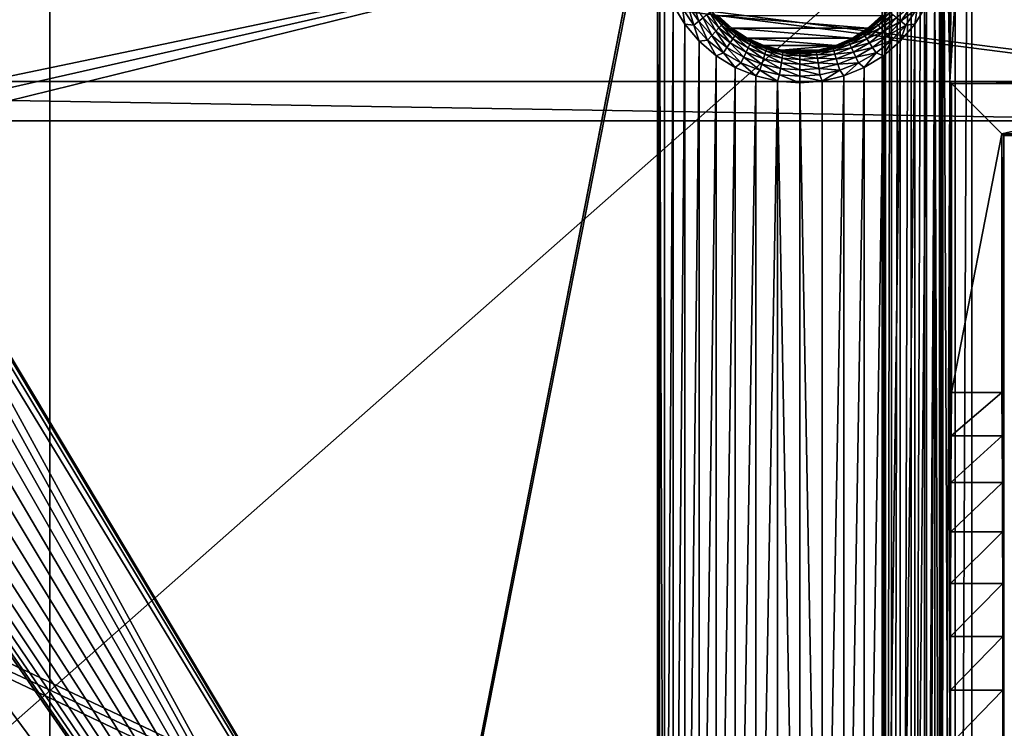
# Model space of a CAD drawing. Header units: metres. Extents: x -205 to 205, y -104 to 104.
# Tile 1023 of 1056: x -1 to 32, y -1 to 22. Entities that reach past the tile are written whole.
import ezdxf

# ---------------------------------------------------------------- set-up
doc = ezdxf.new("R2010")
doc.units = ezdxf.units.M
doc.layers.add('solid_01_2-CONSUMER_EHM_BOX_SW0001', color=7, linetype='CONTINUOUS')

msp = doc.modelspace()

# ---------------------------------------------------------------- linework, layer by layer
at = {"layer": 'solid_01_2-CONSUMER_EHM_BOX_SW0001'}
for points in [[(-200.010849, -74.958488), (-200.010773, 75.041512), (-0.010778, 75.04142)], [(-0.010849, -74.95858), (-200.010849, -74.958488), (-0.010778, 75.04142)], [(27.853924, 67.360435), (-0.010849, -74.95858), (-0.010778, 75.04142)], [(27.853924, 67.360435), (27.752735, 66.82019), (-0.010849, -74.95858)], [(27.752735, 66.82019), (27.752735, 66.262619), (-0.010849, -74.95858)], [(27.752672, -66.17981), (-0.010849, -74.95858), (27.752735, 66.262619)], [(27.752672, -66.17981), (27.752735, 66.262619), (27.853924, 65.722374)], [(27.853861, -65.639565), (27.752672, -66.17981), (27.853924, 65.722374)], [(27.853861, -65.639565), (27.853924, 65.722374), (28.054935, 65.202545)], [(28.054873, -65.119736), (27.853861, -65.639565), (28.054935, 65.202545)], [(28.054873, -65.119736), (28.054935, 65.202545), (28.344984, 64.735176)], [(28.344923, -64.652359), (28.054873, -65.119736), (28.344984, 64.735176)], [(28.344923, -64.652359), (28.344984, 64.735176), (28.7195, 64.323372)], [(28.719439, -64.240562), (28.344923, -64.652359), (28.7195, 64.323372)], [(28.719439, -64.240562), (28.7195, 64.323372), (29.159649, 63.992062)], [(29.15959, -63.909252), (28.719439, -64.240562), (29.159649, 63.992062)], [(29.15959, -63.909252), (29.159649, 63.992062), (29.656477, 63.74366)], [(29.656416, -63.660851), (29.15959, -63.909252), (29.656477, 63.74366)], [(29.656416, -63.660851), (29.656477, 63.74366), (30.180592, 63.594833)], [(30.180532, -63.51202), (29.656416, -63.660851), (30.180592, 63.594833)], [(30.180532, -63.51202), (30.180592, 63.594833), (30.739216, 63.541405)], [(30.739157, -63.458595), (30.180532, -63.51202), (30.739216, 63.541405)], [(30.739157, -63.458595), (30.739216, 63.541405), (34.739216, 63.541405)], [(30.739157, -63.458595), (34.739216, 63.541405), (34.739155, -63.458595)], [(-42.500065, -37.458561, 108.5), (42.499969, 37.541401, 108.5), (-42.500031, 37.541439, 108.5)], [(-42.500065, -37.458561, 108.5), (42.499935, -37.458599, 108.5), (42.499969, 37.541401, 108.5)], [(29.74127, 25.041218, 6), (29.761179, -33.947803, 6), (29.765892, 34.018085, 6)], [(29.761179, -33.947803, 6), (29.999941, -20.258595, 6), (29.765892, 34.018085, 6)], [(29.99996, 20.341406, 6), (30.196718, 33.079628, 6), (29.765892, 34.018085, 6)], [(29.999941, -20.258595, 6), (29.99996, 20.341406, 6), (29.765892, 34.018085, 6)], [(29.99996, 20.341406, 6), (30.755041, 32.21582, 6), (30.196718, 33.079628, 6)], [(29.99996, 20.341406, 6), (38.999962, 20.3414, 6), (30.755041, 32.21582, 6)], [(38.999962, 20.3414, 6), (31.422503, 31.44883, 6), (30.755041, 32.21582, 6)], [(38.999962, 20.3414, 6), (32.189396, 30.785206, 6), (31.422503, 31.44883, 6)], [(40.597931, 20.343096, 63.099998), (-40.598007, 30.59902, 63.099998), (40.597939, 30.598822, 63.099998)], [(-40.598007, 30.59902, 63.099998), (39.498264, 20.343096, 63.099998), (-39.498344, 20.343134, 63.099998)], [(40.597931, 20.343096, 63.099998), (39.498264, 20.343096, 63.099998), (-40.598007, 30.59902, 63.099998)], [(-6.470533, 19.459929, 6), (20.258656, 25.041597, 6), (-20.300035, 30.04143, 6)], [(-20.25873, 25.041243, 6), (-20.258753, -24.958757, 6), (20.299936, -29.95859, 6)], [(-11.234161, 15.462605, 6), (-20.25873, 25.041243, 6), (20.299936, -29.95859, 6)], [(-6.470533, 19.459929, 6), (-6.081382, 19.070736, 6), (20.258656, 25.041597, 6)], [(-6.081382, 19.070736, 6), (-5.76592, 18.620243, 6), (20.258656, 25.041597, 6)], [(-5.76592, 18.620243, 6), (20.258633, -24.958403, 6), (20.258656, 25.041597, 6)], [(20.258656, 25.041597, 6), (20.258633, -24.958403, 6), (20.317039, -24.216675, 6)], [(20.317003, 24.299864, 6), (20.258656, 25.041597, 6), (20.317039, -24.216675, 6)], [(29.74127, 25.041218, 6), (29.682863, 24.29949, 6), (29.741247, -24.958782, 6)], [(29.74127, 25.041218, 6), (29.741247, -24.958782, 6), (29.761179, -33.947803, 6)], [(20.317003, 24.299864, 6), (20.317039, -24.216675, 6), (20.490763, -23.493216, 6)], [(20.490669, 23.576391, 6), (20.317003, 24.299864, 6), (20.490763, -23.493216, 6)], [(29.682863, 24.29949, 6), (29.509138, 23.576031, 6), (29.682899, -24.217049, 6)], [(29.682863, 24.29949, 6), (29.682899, -24.217049, 6), (29.741247, -24.958782, 6)], [(20.775377, 22.888994, 6), (20.490669, 23.576391, 6), (20.490763, -23.493216, 6)], [(29.509138, 23.576031, 6), (29.224377, 22.888657, 6), (29.224525, -22.806179, 6)], [(29.509138, 23.576031, 6), (29.224525, -22.806179, 6), (29.509232, -23.493576, 6)], [(29.509138, 23.576031, 6), (29.509232, -23.493576, 6), (29.682899, -24.217049, 6)], [(20.775377, 22.888994, 6), (20.490763, -23.493216, 6), (20.775526, -22.805841, 6)], [(21.164114, 22.254604, 6), (20.775377, 22.888994, 6), (20.775526, -22.805841, 6)], [(21.084579, 22.780863, 6.024549), (20.775377, 22.888994, 6), (21.164114, 22.254604, 6)], [(21.266975, 22.886169, 6.097567), (21.084579, 22.780863, 6.024549), (21.465227, 22.222553, 6.024549)], [(21.465227, 22.222553, 6.024549), (21.084579, 22.780863, 6.024549), (21.164114, 22.254604, 6)], [(21.266975, 22.886169, 6.097567), (21.629892, 22.353868, 6.097567), (21.430834, 22.980772, 6.215427)], [(21.266975, 22.886169, 6.097567), (21.465227, 22.222553, 6.024549), (21.629892, 22.353868, 6.097567)], [(21.629892, 22.353868, 6.097567), (21.777819, 22.471836, 6.215427), (21.430834, 22.980772, 6.215427)], [(21.995256, 22.645237, 6.560308), (22.385948, 22.224171, 6.560308), (22.053963, 22.692053, 6.770193)], [(22.053963, 22.692053, 6.770193), (22.437019, 22.279215, 6.770193), (22.247351, 22.507475, 6.991273)], [(22.385948, 22.224171, 6.560308), (22.437019, 22.279215, 6.770193), (22.053963, 22.692053, 6.770193)], [(27.562904, 22.279211, 6.770193), (27.945961, 22.692049, 6.770193), (27.752558, 22.507456, 6.991273)], [(28.004667, 22.645233, 6.560308), (27.945961, 22.692049, 6.770193), (27.562904, 22.279211, 6.770193)], [(28.370031, 22.353865, 6.097567), (28.732948, 22.886166, 6.097567), (28.222105, 22.471832, 6.215427)], [(28.370031, 22.353865, 6.097567), (28.915344, 22.780859, 6.024549), (28.732948, 22.886166, 6.097567)], [(28.370031, 22.353865, 6.097567), (28.534695, 22.222549, 6.024549), (28.915344, 22.780859, 6.024549)], [(28.915344, 22.780859, 6.024549), (28.534695, 22.222549, 6.024549), (28.835588, 22.254297, 6)], [(29.224377, 22.888657, 6), (28.835588, 22.254297, 6), (28.835787, -22.171789, 6)], [(28.915344, 22.780859, 6.024549), (28.835588, 22.254297, 6), (29.224377, 22.888657, 6)], [(29.224377, 22.888657, 6), (28.835787, -22.171789, 6), (29.224525, -22.806179, 6)], [(21.629892, 22.353868, 6.097567), (21.465227, 22.222553, 6.024549), (21.924837, 21.727213, 6.024549)], [(21.629892, 22.353868, 6.097567), (22.06809, 21.881603, 6.097567), (21.777819, 22.471836, 6.215427)], [(21.629892, 22.353868, 6.097567), (21.924837, 21.727213, 6.024549), (22.06809, 21.881603, 6.097567)], [(21.777819, 22.471836, 6.215427), (22.196783, 22.0203, 6.215427), (21.901659, 22.570595, 6.372272)], [(22.06809, 21.881603, 6.097567), (22.196783, 22.0203, 6.215427), (21.777819, 22.471836, 6.215427)], [(21.901659, 22.570595, 6.372272), (22.30452, 22.136414, 6.372272), (21.995256, 22.645237, 6.560308)], [(22.196783, 22.0203, 6.215427), (22.30452, 22.136414, 6.372272), (21.901659, 22.570595, 6.372272)], [(22.30452, 22.136414, 6.372272), (22.385948, 22.224171, 6.560308), (21.995256, 22.645237, 6.560308)], [(22.247351, 22.507475, 6.991273), (22.701963, 22.08897, 6.991273), (22.279686, 22.536886, 12)], [(22.437019, 22.279215, 6.770193), (22.701963, 22.08897, 6.991273), (22.247351, 22.507475, 6.991273)], [(27.271196, 22.123526, 12), (27.720341, 22.536995, 12), (22.279686, 22.536886, 12)], [(27.271196, 22.123526, 12), (22.279686, 22.536886, 12), (22.72879, 22.12348, 12)], [(22.701963, 22.08897, 6.991273), (22.72879, 22.12348, 12), (22.279686, 22.536886, 12)], [(27.752558, 22.507456, 6.991273), (27.720341, 22.536995, 12), (27.271196, 22.123526, 12)], [(27.752558, 22.507456, 6.991273), (27.271196, 22.123526, 12), (27.297941, 22.088953, 6.991273)], [(27.562904, 22.279211, 6.770193), (27.752558, 22.507456, 6.991273), (27.297941, 22.088953, 6.991273)], [(27.613976, 22.224169, 6.560308), (28.004667, 22.645233, 6.560308), (27.562904, 22.279211, 6.770193)], [(28.098265, 22.570591, 6.372272), (28.004667, 22.645233, 6.560308), (27.613976, 22.224169, 6.560308)], [(27.695404, 22.13641, 6.372272), (28.098265, 22.570591, 6.372272), (27.613976, 22.224169, 6.560308)], [(28.222105, 22.471832, 6.215427), (28.098265, 22.570591, 6.372272), (27.695404, 22.13641, 6.372272)], [(27.803141, 22.020298, 6.215427), (28.222105, 22.471832, 6.215427), (27.695404, 22.13641, 6.372272)], [(28.370031, 22.353865, 6.097567), (28.222105, 22.471832, 6.215427), (27.803141, 22.020298, 6.215427)], [(27.931833, 21.881599, 6.097567), (28.370031, 22.353865, 6.097567), (27.803141, 22.020298, 6.215427)], [(27.931833, 21.881599, 6.097567), (28.534695, 22.222549, 6.024549), (28.370031, 22.353865, 6.097567)], [(21.164114, 22.254604, 6), (20.775526, -22.805841, 6), (21.164314, -22.171482, 6)], [(21.647308, 21.688839, 6), (21.164114, 22.254604, 6), (21.164314, -22.171482, 6)], [(21.465227, 22.222553, 6.024549), (21.164114, 22.254604, 6), (21.647308, 21.688839, 6)], [(21.924837, 21.727213, 6.024549), (21.465227, 22.222553, 6.024549), (21.647308, 21.688839, 6)], [(22.06809, 21.881603, 6.097567), (22.571781, 21.479923, 6.097567), (22.196783, 22.0203, 6.215427)], [(22.196783, 22.0203, 6.215427), (22.678364, 21.636251, 6.215427), (22.30452, 22.136414, 6.372272)], [(22.571781, 21.479923, 6.097567), (22.678364, 21.636251, 6.215427), (22.196783, 22.0203, 6.215427)], [(22.30452, 22.136414, 6.372272), (22.767591, 21.767124, 6.372272), (22.385948, 22.224171, 6.560308)], [(22.678364, 21.636251, 6.215427), (22.767591, 21.767124, 6.372272), (22.30452, 22.136414, 6.372272)], [(22.385948, 22.224171, 6.560308), (22.835032, 21.866039, 6.560308), (22.437019, 22.279215, 6.770193)], [(22.767591, 21.767124, 6.372272), (22.835032, 21.866039, 6.560308), (22.385948, 22.224171, 6.560308)], [(22.437019, 22.279215, 6.770193), (22.877329, 21.92808, 6.770193), (22.701963, 22.08897, 6.991273)], [(22.835032, 21.866039, 6.560308), (22.877329, 21.92808, 6.770193), (22.437019, 22.279215, 6.770193)], [(22.701963, 22.08897, 6.991273), (23.239878, 21.789541, 12), (22.72879, 22.12348, 12)], [(22.701963, 22.08897, 6.991273), (23.219259, 21.750999, 6.991273), (23.239878, 21.789541, 12)], [(22.877329, 21.92808, 6.770193), (23.219259, 21.750999, 6.991273), (22.701963, 22.08897, 6.991273)], [(26.760122, 21.789581, 12), (27.271196, 22.123526, 12), (22.72879, 22.12348, 12)], [(26.760122, 21.789581, 12), (22.72879, 22.12348, 12), (23.239878, 21.789541, 12)], [(27.297941, 22.088953, 6.991273), (27.271196, 22.123526, 12), (26.760122, 21.789581, 12)], [(27.297941, 22.088953, 6.991273), (26.760122, 21.789581, 12), (26.780643, 21.750986, 6.991273)], [(27.122593, 21.928078, 6.770193), (27.297941, 22.088953, 6.991273), (26.780643, 21.750986, 6.991273)], [(27.122593, 21.928078, 6.770193), (27.562904, 22.279211, 6.770193), (27.297941, 22.088953, 6.991273)], [(27.613976, 22.224169, 6.560308), (27.562904, 22.279211, 6.770193), (27.122593, 21.928078, 6.770193)], [(27.164892, 21.866037, 6.560308), (27.613976, 22.224169, 6.560308), (27.122593, 21.928078, 6.770193)], [(27.695404, 22.13641, 6.372272), (27.613976, 22.224169, 6.560308), (27.164892, 21.866037, 6.560308)], [(27.23233, 21.767122, 6.372272), (27.695404, 22.13641, 6.372272), (27.164892, 21.866037, 6.560308)], [(27.803141, 22.020298, 6.215427), (27.695404, 22.13641, 6.372272), (27.23233, 21.767122, 6.372272)], [(27.321558, 21.63625, 6.215427), (27.803141, 22.020298, 6.215427), (27.23233, 21.767122, 6.372272)], [(27.931833, 21.881599, 6.097567), (27.803141, 22.020298, 6.215427), (27.321558, 21.63625, 6.215427)], [(27.931833, 21.881599, 6.097567), (28.075087, 21.727209, 6.024549), (28.534695, 22.222549, 6.024549)], [(28.534695, 22.222549, 6.024549), (28.075087, 21.727209, 6.024549), (28.35235, 21.68857, 6)], [(28.835588, 22.254297, 6), (28.35235, 21.68857, 6), (28.352594, -21.606024, 6)], [(28.534695, 22.222549, 6.024549), (28.35235, 21.68857, 6), (28.835588, 22.254297, 6)], [(28.835588, 22.254297, 6), (28.352594, -21.606024, 6), (28.835787, -22.171789, 6)], [(21.647308, 21.688839, 6), (21.164314, -22.171482, 6), (21.647552, -21.605757, 6)], [(21.924837, 21.727213, 6.024549), (21.647308, 21.688839, 6), (22.213058, 21.205631, 6)], [(22.213058, 21.205631, 6), (21.647308, 21.688839, 6), (21.647552, -21.605757, 6)], [(22.06809, 21.881603, 6.097567), (21.924837, 21.727213, 6.024549), (22.453138, 21.305906, 6.024549)], [(22.453138, 21.305906, 6.024549), (21.924837, 21.727213, 6.024549), (22.213058, 21.205631, 6)], [(22.06809, 21.881603, 6.097567), (22.453138, 21.305906, 6.024549), (22.571781, 21.479923, 6.097567)], [(22.678364, 21.636251, 6.215427), (23.211807, 21.328268, 6.215427), (22.767591, 21.767124, 6.372272)], [(22.767591, 21.767124, 6.372272), (23.280533, 21.470978, 6.372272), (22.835032, 21.866039, 6.560308)], [(23.211807, 21.328268, 6.215427), (23.280533, 21.470978, 6.372272), (22.767591, 21.767124, 6.372272)], [(22.835032, 21.866039, 6.560308), (23.332476, 21.578838, 6.560308), (22.877329, 21.92808, 6.770193)], [(23.280533, 21.470978, 6.372272), (23.332476, 21.578838, 6.560308), (22.835032, 21.866039, 6.560308)], [(22.877329, 21.92808, 6.770193), (23.365055, 21.64649, 6.770193), (23.219259, 21.750999, 6.991273)], [(23.332476, 21.578838, 6.560308), (23.365055, 21.64649, 6.770193), (22.877329, 21.92808, 6.770193)], [(23.219259, 21.750999, 6.991273), (23.785128, 21.502783, 6.991273), (23.239878, 21.789541, 12)], [(23.365055, 21.64649, 6.770193), (23.785128, 21.502783, 6.991273), (23.219259, 21.750999, 6.991273)], [(26.200375, 21.544044, 12), (26.760122, 21.789581, 12), (23.239878, 21.789541, 12)], [(26.200375, 21.544044, 12), (23.239878, 21.789541, 12), (23.799572, 21.544039, 12)], [(23.785128, 21.502783, 6.991273), (23.799572, 21.544039, 12), (23.239878, 21.789541, 12)], [(26.780643, 21.750986, 6.991273), (26.760122, 21.789581, 12), (26.200375, 21.544044, 12)], [(26.780643, 21.750986, 6.991273), (26.200375, 21.544044, 12), (26.214773, 21.502773, 6.991273)], [(26.634869, 21.646488, 6.770193), (26.780643, 21.750986, 6.991273), (26.214773, 21.502773, 6.991273)], [(26.634869, 21.646488, 6.770193), (27.122593, 21.928078, 6.770193), (26.780643, 21.750986, 6.991273)], [(27.164892, 21.866037, 6.560308), (27.122593, 21.928078, 6.770193), (26.634869, 21.646488, 6.770193)], [(26.667446, 21.578836, 6.560308), (27.164892, 21.866037, 6.560308), (26.634869, 21.646488, 6.770193)], [(27.23233, 21.767122, 6.372272), (27.164892, 21.866037, 6.560308), (26.667446, 21.578836, 6.560308)], [(26.719389, 21.470976, 6.372272), (27.23233, 21.767122, 6.372272), (26.667446, 21.578836, 6.560308)], [(27.321558, 21.63625, 6.215427), (27.23233, 21.767122, 6.372272), (26.719389, 21.470976, 6.372272)], [(27.428141, 21.479919, 6.097567), (27.931833, 21.881599, 6.097567), (27.321558, 21.63625, 6.215427)], [(27.428141, 21.479919, 6.097567), (28.075087, 21.727209, 6.024549), (27.931833, 21.881599, 6.097567)], [(27.428141, 21.479919, 6.097567), (27.546783, 21.305902, 6.024549), (28.075087, 21.727209, 6.024549)], [(28.075087, 21.727209, 6.024549), (27.546783, 21.305902, 6.024549), (27.78656, 21.205408, 6)], [(28.075087, 21.727209, 6.024549), (27.78656, 21.205408, 6), (28.35235, 21.68857, 6)], [(28.35235, 21.68857, 6), (27.78656, 21.205408, 6), (27.786844, -21.122816, 6)], [(28.35235, 21.68857, 6), (27.786844, -21.122816, 6), (28.352594, -21.606024, 6)], [(22.571781, 21.479923, 6.097567), (22.453138, 21.305906, 6.024549), (23.038332, 20.968044, 6.024549)], [(22.571781, 21.479923, 6.097567), (23.129713, 21.157799, 6.097567), (22.678364, 21.636251, 6.215427)], [(22.571781, 21.479923, 6.097567), (23.038332, 20.968044, 6.024549), (23.129713, 21.157799, 6.097567)], [(23.129713, 21.157799, 6.097567), (23.211807, 21.328268, 6.215427), (22.678364, 21.636251, 6.215427)], [(23.211807, 21.328268, 6.215427), (23.785194, 21.10323, 6.215427), (23.280533, 21.470978, 6.372272)], [(23.280533, 21.470978, 6.372272), (23.831882, 21.254589, 6.372272), (23.332476, 21.578838, 6.560308)], [(23.785194, 21.10323, 6.215427), (23.831882, 21.254589, 6.372272), (23.280533, 21.470978, 6.372272)], [(23.332476, 21.578838, 6.560308), (23.867168, 21.368986, 6.560308), (23.365055, 21.64649, 6.770193)], [(23.831882, 21.254589, 6.372272), (23.867168, 21.368986, 6.560308), (23.332476, 21.578838, 6.560308)], [(23.365055, 21.64649, 6.770193), (23.889301, 21.440739, 6.770193), (23.785128, 21.502783, 6.991273)], [(23.867168, 21.368986, 6.560308), (23.889301, 21.440739, 6.770193), (23.365055, 21.64649, 6.770193)], [(23.785128, 21.502783, 6.991273), (24.384132, 21.351089, 6.991273), (23.799572, 21.544039, 12)], [(23.889301, 21.440739, 6.770193), (24.384132, 21.351089, 6.991273), (23.785128, 21.502783, 6.991273)], [(26.200375, 21.544044, 12), (23.799572, 21.544039, 12), (24.391176, 21.39423, 12)], [(24.384132, 21.351089, 6.991273), (24.391176, 21.39423, 12), (23.799572, 21.544039, 12)], [(23.831882, 21.254589, 6.372272), (24.409325, 21.122791, 6.372272), (23.867168, 21.368986, 6.560308)], [(23.867168, 21.368986, 6.560308), (24.427168, 21.241171, 6.560308), (23.889301, 21.440739, 6.770193)], [(24.409325, 21.122791, 6.372272), (24.427168, 21.241171, 6.560308), (23.867168, 21.368986, 6.560308)], [(23.889301, 21.440739, 6.770193), (24.438358, 21.315418, 6.770193), (24.384132, 21.351089, 6.991273)], [(24.427168, 21.241171, 6.560308), (24.438358, 21.315418, 6.770193), (23.889301, 21.440739, 6.770193)], [(24.384132, 21.351089, 6.991273), (24.999962, 21.300058, 6.991273), (24.391176, 21.39423, 12)], [(24.999962, 21.273333, 6.770193), (24.999962, 21.300058, 6.991273), (24.384132, 21.351089, 6.991273)], [(24.438358, 21.315418, 6.770193), (24.999962, 21.273333, 6.770193), (24.384132, 21.351089, 6.991273)], [(25.608759, 21.39423, 12), (26.200375, 21.544044, 12), (24.391176, 21.39423, 12)], [(25.608759, 21.39423, 12), (24.391176, 21.39423, 12), (24.999962, 21.343769, 12)], [(24.999962, 21.300058, 6.991273), (24.999962, 21.343769, 12), (24.391176, 21.39423, 12)], [(25.615767, 21.351086, 6.991273), (25.608759, 21.39423, 12), (24.999962, 21.343769, 12)], [(25.615767, 21.351086, 6.991273), (24.999962, 21.343769, 12), (24.999962, 21.300058, 6.991273)], [(25.561563, 21.315418, 6.770193), (25.615767, 21.351086, 6.991273), (24.999962, 21.300058, 6.991273)], [(25.561563, 21.315418, 6.770193), (26.11062, 21.440737, 6.770193), (25.615767, 21.351086, 6.991273)], [(26.132753, 21.368986, 6.560308), (26.11062, 21.440737, 6.770193), (25.561563, 21.315418, 6.770193)], [(25.572754, 21.241169, 6.560308), (26.132753, 21.368986, 6.560308), (25.561563, 21.315418, 6.770193)], [(26.168039, 21.254587, 6.372272), (26.132753, 21.368986, 6.560308), (25.572754, 21.241169, 6.560308)], [(26.214773, 21.502773, 6.991273), (26.200375, 21.544044, 12), (25.608759, 21.39423, 12)], [(26.214773, 21.502773, 6.991273), (25.608759, 21.39423, 12), (25.615767, 21.351086, 6.991273)], [(26.11062, 21.440737, 6.770193), (26.214773, 21.502773, 6.991273), (25.615767, 21.351086, 6.991273)], [(26.11062, 21.440737, 6.770193), (26.634869, 21.646488, 6.770193), (26.214773, 21.502773, 6.991273)], [(26.667446, 21.578836, 6.560308), (26.634869, 21.646488, 6.770193), (26.11062, 21.440737, 6.770193)], [(26.132753, 21.368986, 6.560308), (26.667446, 21.578836, 6.560308), (26.11062, 21.440737, 6.770193)], [(26.719389, 21.470976, 6.372272), (26.667446, 21.578836, 6.560308), (26.132753, 21.368986, 6.560308)], [(26.168039, 21.254587, 6.372272), (26.719389, 21.470976, 6.372272), (26.132753, 21.368986, 6.560308)], [(26.788115, 21.328266, 6.215427), (26.719389, 21.470976, 6.372272), (26.168039, 21.254587, 6.372272)], [(26.788115, 21.328266, 6.215427), (27.321558, 21.63625, 6.215427), (26.719389, 21.470976, 6.372272)], [(27.428141, 21.479919, 6.097567), (27.321558, 21.63625, 6.215427), (26.788115, 21.328266, 6.215427)], [(26.870209, 21.157799, 6.097567), (27.428141, 21.479919, 6.097567), (26.788115, 21.328266, 6.215427)], [(26.870209, 21.157799, 6.097567), (27.546783, 21.305902, 6.024549), (27.428141, 21.479919, 6.097567)], [(22.213058, 21.205631, 6), (21.647552, -21.605757, 6), (22.213341, -21.122593, 6)], [(22.453138, 21.305906, 6.024549), (22.213058, 21.205631, 6), (22.847431, 20.816879, 6)], [(22.847431, 20.816879, 6), (22.213058, 21.205631, 6), (22.213341, -21.122593, 6)], [(23.038332, 20.968044, 6.024549), (22.453138, 21.305906, 6.024549), (22.847431, 20.816879, 6)], [(23.129713, 21.157799, 6.097567), (23.038332, 20.968044, 6.024549), (23.667345, 20.721174, 6.024549)], [(23.129713, 21.157799, 6.097567), (23.729425, 20.92243, 6.097567), (23.211807, 21.328268, 6.215427)], [(23.129713, 21.157799, 6.097567), (23.667345, 20.721174, 6.024549), (23.729425, 20.92243, 6.097567)], [(23.729425, 20.92243, 6.097567), (23.785194, 21.10323, 6.215427), (23.211807, 21.328268, 6.215427)], [(23.729425, 20.92243, 6.097567), (24.357517, 20.779072, 6.097567), (23.785194, 21.10323, 6.215427)], [(23.785194, 21.10323, 6.215427), (24.385717, 20.966164, 6.215427), (23.831882, 21.254589, 6.372272)], [(24.357517, 20.779072, 6.097567), (24.385717, 20.966164, 6.215427), (23.785194, 21.10323, 6.215427)], [(24.385717, 20.966164, 6.215427), (24.409325, 21.122791, 6.372272), (23.831882, 21.254589, 6.372272)], [(24.385717, 20.966164, 6.215427), (24.999962, 20.920132, 6.215427), (24.409325, 21.122791, 6.372272)], [(24.409325, 21.122791, 6.372272), (24.999962, 21.078529, 6.372272), (24.427168, 21.241171, 6.560308)], [(24.999962, 20.920132, 6.215427), (24.999962, 21.078529, 6.372272), (24.409325, 21.122791, 6.372272)], [(24.427168, 21.241171, 6.560308), (24.999962, 21.198246, 6.560308), (24.438358, 21.315418, 6.770193)], [(24.999962, 21.078529, 6.372272), (24.999962, 21.198246, 6.560308), (24.427168, 21.241171, 6.560308)], [(24.999962, 21.198246, 6.560308), (24.999962, 21.273333, 6.770193), (24.438358, 21.315418, 6.770193)], [(25.561563, 21.315418, 6.770193), (24.999962, 21.300058, 6.991273), (24.999962, 21.273333, 6.770193)], [(25.572754, 21.241169, 6.560308), (25.561563, 21.315418, 6.770193), (24.999962, 21.273333, 6.770193)], [(25.572754, 21.241169, 6.560308), (24.999962, 21.273333, 6.770193), (24.999962, 21.198246, 6.560308)], [(25.590597, 21.122791, 6.372272), (25.572754, 21.241169, 6.560308), (24.999962, 21.198246, 6.560308)], [(25.590597, 21.122791, 6.372272), (24.999962, 21.198246, 6.560308), (24.999962, 21.078529, 6.372272)], [(25.614204, 20.966164, 6.215427), (25.590597, 21.122791, 6.372272), (24.999962, 21.078529, 6.372272)], [(25.614204, 20.966164, 6.215427), (24.999962, 21.078529, 6.372272), (24.999962, 20.920132, 6.215427)], [(25.590597, 21.122791, 6.372272), (26.168039, 21.254587, 6.372272), (25.572754, 21.241169, 6.560308)], [(26.214727, 21.10323, 6.215427), (26.168039, 21.254587, 6.372272), (25.590597, 21.122791, 6.372272)], [(25.614204, 20.966164, 6.215427), (26.214727, 21.10323, 6.215427), (25.590597, 21.122791, 6.372272)], [(26.270498, 20.922428, 6.097567), (26.214727, 21.10323, 6.215427), (25.614204, 20.966164, 6.215427)], [(26.214727, 21.10323, 6.215427), (26.788115, 21.328266, 6.215427), (26.168039, 21.254587, 6.372272)], [(26.870209, 21.157799, 6.097567), (26.788115, 21.328266, 6.215427), (26.214727, 21.10323, 6.215427)], [(26.270498, 20.922428, 6.097567), (26.870209, 21.157799, 6.097567), (26.214727, 21.10323, 6.215427)], [(26.270498, 20.922428, 6.097567), (26.96159, 20.968042, 6.024549), (26.870209, 21.157799, 6.097567)], [(26.870209, 21.157799, 6.097567), (26.96159, 20.968042, 6.024549), (27.546783, 21.305902, 6.024549)], [(27.546783, 21.305902, 6.024549), (26.96159, 20.968042, 6.024549), (27.152157, 20.816708, 6)], [(27.546783, 21.305902, 6.024549), (27.152157, 20.816708, 6), (27.78656, 21.205408, 6)], [(27.78656, 21.205408, 6), (27.152157, 20.816708, 6), (27.15247, -20.734064, 6)], [(27.78656, 21.205408, 6), (27.15247, -20.734064, 6), (27.786844, -21.122816, 6)], [(22.847431, 20.816879, 6), (22.213341, -21.122593, 6), (22.847746, -20.733892, 6)], [(23.038332, 20.968044, 6.024549), (22.847431, 20.816879, 6), (23.534807, 20.532156, 6)], [(23.534807, 20.532156, 6), (22.847431, 20.816879, 6), (22.847746, -20.733892, 6)], [(23.667345, 20.721174, 6.024549), (23.038332, 20.968044, 6.024549), (23.534807, 20.532156, 6)], [(23.667345, 20.721174, 6.024549), (23.534807, 20.532156, 6), (24.258265, 20.358469, 6)], [(23.729425, 20.92243, 6.097567), (23.667345, 20.721174, 6.024549), (24.326126, 20.57081, 6.024549)], [(24.326126, 20.57081, 6.024549), (23.667345, 20.721174, 6.024549), (24.258265, 20.358469, 6)], [(23.729425, 20.92243, 6.097567), (24.326126, 20.57081, 6.024549), (24.357517, 20.779072, 6.097567)], [(24.357517, 20.779072, 6.097567), (24.326126, 20.57081, 6.024549), (24.99996, 20.520313, 6.024549)], [(24.357517, 20.779072, 6.097567), (24.99996, 20.730927, 6.097567), (24.385717, 20.966164, 6.215427)], [(24.357517, 20.779072, 6.097567), (24.99996, 20.520313, 6.024549), (24.99996, 20.730927, 6.097567)], [(24.99996, 20.730927, 6.097567), (24.999962, 20.920132, 6.215427), (24.385717, 20.966164, 6.215427)], [(25.642405, 20.779072, 6.097567), (24.999962, 20.920132, 6.215427), (24.99996, 20.730927, 6.097567)], [(25.642405, 20.779072, 6.097567), (24.99996, 20.730927, 6.097567), (25.673796, 20.57081, 6.024549)], [(25.673796, 20.57081, 6.024549), (24.99996, 20.730927, 6.097567), (24.99996, 20.520313, 6.024549)], [(25.642405, 20.779072, 6.097567), (25.614204, 20.966164, 6.215427), (24.999962, 20.920132, 6.215427)], [(25.642405, 20.779072, 6.097567), (26.270498, 20.922428, 6.097567), (25.614204, 20.966164, 6.215427)], [(25.642405, 20.779072, 6.097567), (26.332577, 20.721172, 6.024549), (26.270498, 20.922428, 6.097567)], [(25.642405, 20.779072, 6.097567), (25.673796, 20.57081, 6.024549), (26.332577, 20.721172, 6.024549)], [(26.332577, 20.721172, 6.024549), (25.673796, 20.57081, 6.024549), (25.741314, 20.358414, 6)], [(26.332577, 20.721172, 6.024549), (25.741314, 20.358414, 6), (26.464762, 20.53204, 6)], [(26.270498, 20.922428, 6.097567), (26.332577, 20.721172, 6.024549), (26.96159, 20.968042, 6.024549)], [(26.96159, 20.968042, 6.024549), (26.332577, 20.721172, 6.024549), (26.464762, 20.53204, 6)], [(26.96159, 20.968042, 6.024549), (26.464762, 20.53204, 6), (27.152157, 20.816708, 6)], [(27.152157, 20.816708, 6), (26.464762, 20.53204, 6), (26.465096, -20.449341, 6)], [(27.152157, 20.816708, 6), (26.465096, -20.449341, 6), (27.15247, -20.734064, 6)], [(23.534807, 20.532156, 6), (22.847746, -20.733892, 6), (23.535141, -20.449224, 6)], [(24.258265, 20.358469, 6), (23.534807, 20.532156, 6), (23.535141, -20.449224, 6)], [(24.326126, 20.57081, 6.024549), (24.258265, 20.358469, 6), (24.99996, 20.300097, 6)], [(24.99996, 20.520313, 6.024549), (24.326126, 20.57081, 6.024549), (24.99996, 20.300097, 6)], [(25.673796, 20.57081, 6.024549), (24.99996, 20.520313, 6.024549), (25.741314, 20.358414, 6)], [(24.99996, 20.520313, 6.024549), (24.99996, 20.300097, 6), (25.741314, 20.358414, 6)], [(26.464762, 20.53204, 6), (25.741314, 20.358414, 6), (25.741638, -20.275654, 6)], [(26.464762, 20.53204, 6), (25.741638, -20.275654, 6), (26.465096, -20.449341, 6)], [(39.498264, 19.039705, 63.099998), (-39.498344, 19.039742, 63.099998), (-39.498344, 20.343134, 63.099998)], [(39.498264, 20.343096, 63.099998), (39.498264, 19.039705, 63.099998), (-39.498344, 20.343134, 63.099998)], [(24.258265, 20.358469, 6), (23.535141, -20.449224, 6), (24.258589, -20.275599, 6)], [(24.258265, 20.358469, 6), (24.258589, -20.275599, 6), (24.999941, -20.217281, 6)], [(24.99996, 20.300097, 6), (24.258265, 20.358469, 6), (24.999941, -20.217281, 6)], [(24.99996, 20.300097, 6), (24.999941, -20.217281, 6), (25.741638, -20.275654, 6)], [(25.741314, 20.358414, 6), (24.99996, 20.300097, 6), (25.741638, -20.275654, 6)], [(30.02704, 1.834297, 9.104041), (29.99996, 20.341406, 6), (29.999941, -20.258595, 6)], [(30.057558, 20.283808, 12.6), (38.999962, 20.3414, 6), (29.99996, 20.341406, 6)], [(30.029751, 3.602386, 9.414596), (30.057558, 20.283808, 12.6), (29.99996, 20.341406, 6)], [(30.029751, 3.602386, 9.414596), (29.99996, 20.341406, 6), (30.02704, 1.834297, 9.104041)], [(30.034231, 5.323425, 9.927757), (30.057558, 20.283808, 12.6), (30.029751, 3.602386, 9.414596)], [(30.040417, 6.973559, 10.63655), (30.057558, 20.283808, 12.6), (30.034231, 5.323425, 9.927757)], [(30.048223, 8.530004, 11.531049), (30.057558, 20.283808, 12.6), (30.040417, 6.973559, 10.63655)], [(30.048223, 8.530004, 11.531049), (30.057552, 9.973172, 12.6), (30.057558, 20.283808, 12.6)], [(30.057558, 20.283808, 12.6), (30.057552, 9.973172, 12.6), (31.742363, 18.599001, 12.6)], [(39.057556, 20.283804, 12.6), (38.999962, 20.3414, 6), (30.057558, 20.283808, 12.6)], [(39.057556, 20.283804, 12.6), (30.057558, 20.283808, 12.6), (31.742363, 18.599001, 12.6)], [(39.057556, 18.598999, 12.6), (39.057556, 20.283804, 12.6), (31.742363, 18.599001, 12.6)], [(-40.598011, 19.039743, 63.099998), (39.498245, -18.956903, 63.099998), (-39.498363, -18.956865, 63.099998)], [(-40.598011, 19.039743, 63.099998), (40.597916, -18.956903, 63.099998), (39.498245, -18.956903, 63.099998)], [(-40.598011, 19.039743, 63.099998), (-39.498344, 19.039742, 63.099998), (40.597916, -18.956903, 63.099998)], [(40.597916, -18.956903, 63.099998), (-39.498344, 19.039742, 63.099998), (39.498264, 19.039705, 63.099998)], [(-5.76592, 18.620243, 6), (-5.53312, 18.120968, 6), (20.258633, -24.958403, 6)], [(30.057552, 9.973172, 12.6), (31.742359, 9.973171, 12.6), (31.742363, 18.599001, 12.6)], [(31.742359, 9.973171, 12.6), (31.799959, 18.541405, 6), (31.742363, 18.599001, 12.6)], [(31.751686, 8.530004, 11.531049), (31.799959, 18.541405, 6), (31.742359, 9.973171, 12.6)], [(39.057556, 18.598999, 12.6), (31.742363, 18.599001, 12.6), (31.799959, 18.541405, 6)], [(31.751686, 8.530004, 11.531049), (31.759491, 6.973558, 10.63655), (31.799959, 18.541405, 6)], [(31.759491, 6.973558, 10.63655), (31.765676, 5.323424, 9.927757), (31.799959, 18.541405, 6)], [(31.765676, 5.323424, 9.927757), (31.770155, 3.602385, 9.414596), (31.799959, 18.541405, 6)], [(31.770155, 3.602385, 9.414596), (31.772863, 1.834296, 9.104041), (31.799959, 18.541405, 6)], [(31.772861, -1.751488, 9.104041), (31.799942, -18.458595, 6), (31.799959, 18.541405, 6)], [(31.773771, 0.041404, 9), (31.772861, -1.751488, 9.104041), (31.799959, 18.541405, 6)], [(31.772863, 1.834296, 9.104041), (31.773771, 0.041404, 9), (31.799959, 18.541405, 6)], [(39.999958, 18.541401, 6), (31.799959, 18.541405, 6), (31.799942, -18.458595, 6)], [(39.999943, -18.458599, 6), (39.999958, 18.541401, 6), (31.799942, -18.458595, 6)], [(39.057556, 18.598999, 12.6), (31.799959, 18.541405, 6), (39.999958, 18.541401, 6)], [(-5.53312, 18.120968, 6), (-5.390808, 17.589815, 6), (20.258633, -24.958403, 6)], [(-5.390808, 17.589815, 6), (-5.342817, 17.041422, 6), (20.258633, -24.958403, 6)], [(-5.390811, 16.493013, 6), (20.299936, -29.95859, 6), (-5.342817, 17.041422, 6)], [(-5.342817, 17.041422, 6), (20.299936, -29.95859, 6), (20.258633, -24.958403, 6)], [(-5.390811, 16.493013, 6), (-5.533132, 15.961847, 6), (20.299936, -29.95859, 6)], [(-5.533132, 15.961847, 6), (-5.765966, 15.462524, 6), (20.299936, -29.95859, 6)], [(-10.9187, 15.012111, 6), (-11.234161, 15.462605, 6), (20.299936, -29.95859, 6)], [(-5.765966, 15.462524, 6), (-6.081439, 15.012042, 6), (20.299936, -29.95859, 6)], [(-10.529549, 14.622917, 6), (-10.9187, 15.012111, 6), (20.299936, -29.95859, 6)], [(-6.081439, 15.012042, 6), (-6.470689, 14.622786, 6), (20.299936, -29.95859, 6)], [(-10.078555, 14.307137, 6), (-10.529549, 14.622917, 6), (20.299936, -29.95859, 6)], [(-6.470689, 14.622786, 6), (-6.921661, 14.30706, 6), (20.299936, -29.95859, 6)], [(-9.580202, 14.074733, 6), (-10.078555, 14.307137, 6), (20.299936, -29.95859, 6)], [(-6.921661, 14.30706, 6), (-7.420045, 14.074672, 6), (20.299936, -29.95859, 6)], [(-9.048258, 13.932154, 6), (-9.580202, 14.074733, 6), (20.299936, -29.95859, 6)], [(-8.50011, 13.884212, 6), (-9.048258, 13.932154, 6), (20.299936, -29.95859, 6)], [(-7.952028, 13.932119, 6), (-8.50011, 13.884212, 6), (20.299936, -29.95859, 6)], [(-7.420045, 14.074672, 6), (-7.952028, 13.932119, 6), (20.299936, -29.95859, 6)], [(30.048223, 8.530004, 11.531049), (31.742359, 9.973171, 12.6), (30.057552, 9.973172, 12.6)], [(30.048223, 8.530004, 11.531049), (31.751686, 8.530004, 11.531049), (31.742359, 9.973171, 12.6)], [(30.040417, 6.973559, 10.63655), (31.759491, 6.973558, 10.63655), (31.751686, 8.530004, 11.531049)], [(30.048223, 8.530004, 11.531049), (30.040417, 6.973559, 10.63655), (31.751686, 8.530004, 11.531049)], [(30.040417, 6.973559, 10.63655), (30.034231, 5.323425, 9.927757), (31.759491, 6.973558, 10.63655)], [(30.034231, 5.323425, 9.927757), (31.765676, 5.323424, 9.927757), (31.759491, 6.973558, 10.63655)], [(30.034231, 5.323425, 9.927757), (30.029751, 3.602386, 9.414596), (31.765676, 5.323424, 9.927757)], [(30.029751, 3.602386, 9.414596), (31.770155, 3.602385, 9.414596), (31.765676, 5.323424, 9.927757)], [(30.029751, 3.602386, 9.414596), (30.02704, 1.834297, 9.104041), (31.770155, 3.602385, 9.414596)], [(30.02704, 1.834297, 9.104041), (31.772863, 1.834296, 9.104041), (31.770155, 3.602385, 9.414596)], [(30.02704, 1.834297, 9.104041), (29.999941, -20.258595, 6), (30.026133, 0.041405, 9)], [(30.02704, 1.834297, 9.104041), (30.026133, 0.041405, 9), (31.772863, 1.834296, 9.104041)], [(30.026133, 0.041405, 9), (31.773771, 0.041404, 9), (31.772863, 1.834296, 9.104041)], [(30.026133, 0.041405, 9), (29.999941, -20.258595, 6), (30.027039, -1.751487, 9.104041)], [(30.026133, 0.041405, 9), (30.027039, -1.751487, 9.104041), (31.773771, 0.041404, 9)], [(30.027039, -1.751487, 9.104041), (31.772861, -1.751488, 9.104041), (31.773771, 0.041404, 9)]]:
    msp.add_3dface(points, dxfattribs=at)

doc.saveas('drawing.dxf')
